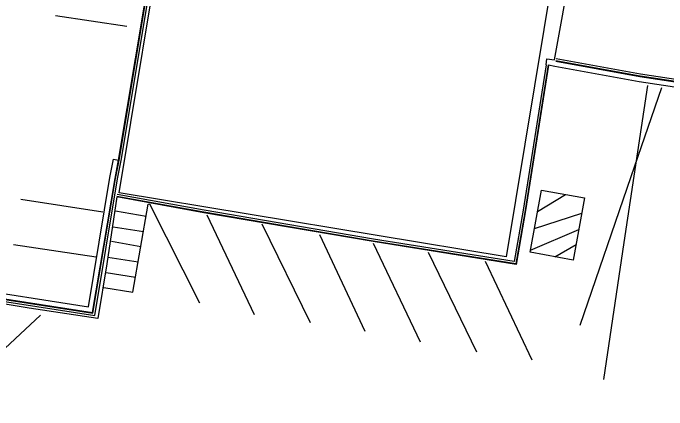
# Model space of a CAD drawing. Extents: x 1901471 to 1963503, y 756461 to 799997.
# Drawn here: x 1940007.2 to 1940134.1, y 780413.5 to 780490.6 of the extents above; entities that cross this region are included whole.
import ezdxf

# ---------------------------------------------------------------- set-up
doc = ezdxf.new("R2010")
doc.units = 0
for name, color, linetype in [('RD_EX_Bldg', 7, 'Continuous'), ('RD_EX_Conc', 7, 'Continuous'), ('RD_EX_Road', 7, 'Continuous')]:
    doc.layers.add(name, color=color, linetype=linetype)

msp = doc.modelspace()

# ---------------------------------------------------------------- linework, layer by layer
at = {"layer": 'RD_EX_Bldg'}
msp.add_lwpolyline([(1940102.93, 780443.27), (1940027.83, 780455.65), (1940036.91, 780510.79), (1940112.02, 780498.41)], close=True, dxfattribs=at)
at = {"layer": 'RD_EX_Conc'}
for points in [[(1939996.78, 780435.96), (1940023.06, 780431.84), (1940027.5, 780458.4), (1940028.19, 780461.93), (1940036.38, 780510.91), (1940056.39, 780507.89), (1940058.2, 780521.5), (1940058.31, 780522.49)], [(1940110.66, 780480.57), (1940110.81, 780481.71), (1940112.28, 780481.49), (1940115.61, 780499.76), (1940075.84, 780507.07), (1940077.65, 780516.59), (1940077.34, 780519.36), (1940058.31, 780522.46)], [(1939996.84, 780436.35), (1940022.73, 780432.29), (1940027.11, 780458.47), (1940027.8, 780462), (1940036.05, 780511.36)], [(1940111.06, 780480.51), (1940106.57, 780452.25), (1940104.76, 780441.87), (1940077.12, 780446.29), (1940044.24, 780451.9), (1940027.35, 780454.98)], [(1940110.66, 780480.57), (1940106.18, 780452.31), (1940104.44, 780442.33), (1940077.19, 780446.69), (1940044.31, 780452.3), (1940027.42, 780455.37)], [(1940258.75, 780458.33), (1940244.59, 780460.36), (1940224.43, 780463.46), (1940204.16, 780466.76), (1940182.42, 780470.07), (1940156.71, 780474.02), (1940128.86, 780478.22), (1940112.52, 780481.21)], [(1940258.76, 780458.43), (1940244.6, 780460.45), (1940224.44, 780463.56), (1940204.18, 780466.85), (1940182.44, 780470.17), (1940156.72, 780474.12), (1940128.88, 780478.32), (1940112.53, 780481.31)], [(1940303.07, 780474.16), (1940302.57, 780473.24), (1940301.42, 780472.18), (1940299.66, 780471.41), (1940297.44, 780470.98), (1940275.46, 780469.42), (1940258.97, 780458.86), (1940258.76, 780458.83), (1940244.66, 780460.85), (1940224.5, 780463.96), (1940204.24, 780467.25), (1940182.5, 780470.57), (1940156.78, 780474.51), (1940128.95, 780478.72), (1940112.61, 780481.7)], [(1939996.86, 780436.45), (1940022.65, 780432.41), (1940027.01, 780458.49), (1940027.7, 780462.02)]]:
    msp.add_lwpolyline(points, dxfattribs=at)
at = {"layer": 'RD_EX_Road'}
for points in [[(1939912.38, 780454.83), (1939912.7, 780457.22), (1939913.32, 780458.57), (1939914.57, 780459.33), (1939915.95, 780459.61), (1939917.7, 780459.45), (1939919.48, 780458.69), (1939921.86, 780457.1), (1939926.57, 780453.82), (1939932.17, 780450.43), (1939937.29, 780447.61), (1939939.26, 780447.05), (1939956.67, 780444.35), (1939972.97, 780441.45), (1939997.01, 780437.44), (1940021.83, 780433.55), (1940026.03, 780458.67), (1940026.71, 780462.21), (1940027.7, 780462.02), (1940035.97, 780511.48), (1940055.97, 780508.46), (1940057.7, 780521.56), (1940057.82, 780522.55)], [(1940015.45, 780490.11), (1940029.29, 780488.04)], [(1940156.56, 780473.03), (1940128.7, 780477.24), (1940112.34, 780480.23), (1940111.15, 780480.49), (1940106.67, 780452.23), (1940104.84, 780441.75), (1940077.11, 780446.2), (1940044.23, 780451.81), (1940027.34, 780454.88), (1940025.44, 780441.91), (1940023.65, 780431.26), (1940010.32, 780433.26), (1939979.99, 780438.32)], [(1940117.24, 780429.95), (1940127.14, 780458.83), (1940133.11, 780476.11)], [(1940130.34, 780476.52), (1940125.72, 780446.05), (1940121.81, 780419.42)], [(1940108.99, 780452.05), (1940114.42, 780455.37)], [(1940008.73, 780454.44), (1940024.62, 780451.97)], [(1940024.81, 780437.28), (1940030.49, 780436.4), (1940033.44, 780453.49), (1940033.71, 780453.52), (1940043.42, 780434.33)], [(1940033.02, 780451.06), (1940027.07, 780452.09)], [(1940044.83, 780451.39), (1940054.03, 780432.05)], [(1940108.39, 780448.75), (1940117.58, 780451.74)], [(1940032.51, 780448.11), (1940026.65, 780449.04)], [(1940055.49, 780449.66), (1940064.86, 780430.5)], [(1940066.66, 780447.59), (1940075.46, 780428.83)], [(1940107.62, 780444.53), (1940117, 780448.55)], [(1940032.01, 780445.18), (1940026.33, 780446.24)], [(1940007.33, 780445.63), (1940023.32, 780443.24)], [(1940077.07, 780445.93), (1940086.24, 780426.75)], [(1940112.38, 780443.26), (1940116.48, 780445.67)], [(1940087.77, 780444.19), (1940097.14, 780424.8)], [(1940031.5, 780442.23), (1940025.58, 780443.1)], [(1940098.8, 780442.43), (1940107.89, 780423.24)], [(1940030.98, 780439.21), (1940025.27, 780440.14)], [(1939992.82, 780413.52), (1940012.54, 780431.95)]]:
    msp.add_lwpolyline(points, dxfattribs=at)
msp.add_lwpolyline([(1940107.55, 780444.14), (1940109.75, 780456.22), (1940118.12, 780454.7), (1940115.92, 780442.61)], close=True, dxfattribs=at)

doc.saveas('drawing.dxf')
